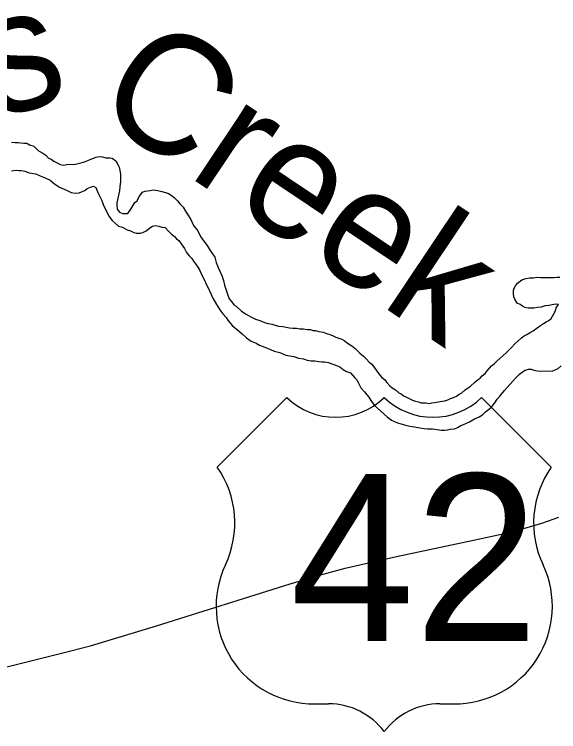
# Model space of a CAD drawing. Extents: x 1410790 to 1770854, y 448063 to 770588.
# Drawn here: x 1614244 to 1616513, y 646146 to 649133 of the extents above; entities that cross this region are included whole.
import ezdxf

# ---------------------------------------------------------------- set-up
doc = ezdxf.new("R2010")
doc.units = 0
for name, color, linetype in [('GM_X_Minor_River', 7, 'Continuous'), ('GM_X_Minor_River_Text', 7, 'Continuous'), ('GM_X_US_Location', 7, 'Continuous'), ('GM_X_US_Route', 7, 'Continuous'), ('GM_X_US_Shield', 7, 'Continuous')]:
    doc.layers.add(name, color=color, linetype=linetype)

msp = doc.modelspace()

# ---------------------------------------------------------------- linework, layer by layer
at = {"layer": 'GM_X_Minor_River'}
for points in [[(1614231.5, 648601.1), (1614247.5, 648598.8), (1614259.5, 648598.7), (1614271.5, 648598.5), (1614283.5, 648596.3), (1614295.6, 648596.1), (1614307.5, 648589.9), (1614325.5, 648583.7), (1614345.3, 648565.3), (1614363.2, 648555), (1614375.1, 648546.8), (1614387, 648534.6), (1614397, 648530.5), (1614408.9, 648522.3), (1614422.8, 648514), (1614434.8, 648507.8)], [(1614434.8, 648507.8), (1614450.8, 648505.6), (1614460.8, 648507.5), (1614498.9, 648508.9), (1614515, 648512.7), (1614527.1, 648516.6), (1614541.2, 648520.4), (1614553.3, 648526.2), (1614567.4, 648532), (1614585.5, 648537.8), (1614597.6, 648541.6), (1614611.6, 648539.4), (1614625.5, 648535.2), (1614641.6, 648535), (1614651.6, 648534.8), (1614667.5, 648522.6), (1614675.3, 648508.4), (1614681.2, 648496.3), (1614683, 648482.2), (1614686.8, 648468.1), (1614686.6, 648450.1), (1614686.4, 648436), (1614684.2, 648416), (1614682, 648398), (1614677.7, 648380), (1614673.5, 648360), (1614671.3, 648348), (1614671.2, 648337.9), (1614673, 648321.9), (1614682.9, 648309.7), (1614696.8, 648303.5), (1614716.9, 648303.2), (1614729.1, 648321.1), (1614737.3, 648335), (1614745.5, 648348.9), (1614755.6, 648356.8), (1614763.9, 648374.7), (1614778.1, 648392.6), (1614788.2, 648396.4), (1614810.3, 648400.1), (1614822.3, 648402), (1614842.4, 648399.7), (1614858.3, 648395.4), (1614874.3, 648391.2), (1614886.3, 648387), (1614902.2, 648376.8), (1614912.1, 648368.6), (1614924, 648356.4), (1614933.9, 648344.2), (1614947.7, 648329.9), (1614957.5, 648313.8), (1614967.4, 648297.6), (1614979.2, 648279.3), (1614990.9, 648253.1), (1615008.6, 648230.8), (1615020.4, 648208.5), (1615034.2, 648188.3), (1615048, 648170), (1615059.7, 648149.8), (1615069.6, 648135.6), (1615079.4, 648121.4), (1615085.2, 648099.3), (1615092.9, 648079.1), (1615100.7, 648062.9), (1615108.5, 648044.8), (1615116.3, 648024.6), (1615120.1, 648004.5), (1615133.6, 647964.2), (1615139.4, 647948), (1615149.3, 647937.8), (1615159.1, 647923.7), (1615169.1, 647917.5), (1615190.9, 647897.1), (1615210.8, 647884.8), (1615232.7, 647872.4), (1615248.6, 647864.2), (1615262.6, 647860), (1615274.5, 647855.8), (1615286.5, 647849.6), (1615302.5, 647845.4), (1615316.5, 647843.2), (1615330.5, 647838.9), (1615344.4, 647834.7), (1615362.5, 647832.4), (1615376.5, 647830.3), (1615390.5, 647828), (1615404.5, 647825.8), (1615420.5, 647825.6), (1615434.5, 647823.4), (1615448.5, 647823.2), (1615464.5, 647821), (1615478.6, 647820.8), (1615488.5, 647816.6), (1615498.6, 647816.5), (1615512.5, 647812.2), (1615530.6, 647810), (1615544.5, 647803.8), (1615558.5, 647799.5), (1615570.5, 647795.4), (1615584.4, 647789.1), (1615596.4, 647785)], [(1614232, 648480.7), (1614252.1, 648484.4), (1614262.1, 648482.3), (1614272.1, 648482.1), (1614288.1, 648479.9), (1614306.1, 648473.6), (1614334.1, 648469.2), (1614352, 648460.9), (1614371.9, 648452.6), (1614393.9, 648442.2), (1614411.7, 648427.9), (1614431.6, 648413.6), (1614451.5, 648405.3), (1614463.5, 648399.1), (1614481.4, 648390.8), (1614499.4, 648388.5), (1614513.5, 648390.4), (1614523.6, 648394.2), (1614537.7, 648400), (1614547.8, 648407.9), (1614561.9, 648413.7), (1614574, 648417.6), (1614583.9, 648411.4), (1614591.7, 648391.2), (1614599.5, 648377.1), (1614607.3, 648360.9), (1614611.2, 648348.8), (1614615, 648336.7), (1614622.9, 648324.6), (1614638.5, 648292.3), (1614652.3, 648274), (1614664.2, 648263.8), (1614678.1, 648251.6), (1614694.1, 648247.3), (1614704.1, 648241.2), (1614714, 648235), (1614728, 648230.8), (1614741.9, 648224.6), (1614751.9, 648222.4)], [(1614751.9, 648222.4), (1614770, 648222.2), (1614780, 648224), (1614794.1, 648231.8), (1614808.3, 648243.7), (1614820.4, 648251.5), (1614830.5, 648253.4), (1614846.5, 648251.2), (1614858.5, 648247), (1614872.5, 648244.8), (1614886.3, 648230.5), (1614898.2, 648218.3), (1614912.1, 648208.1), (1614920, 648197.9), (1614930, 648191.8), (1614939.8, 648177.6), (1614953.6, 648157.3), (1614961.4, 648141.2), (1614973.2, 648126.9), (1614983.1, 648116.8), (1614991, 648104.6), (1614998.9, 648094.5), (1615008.7, 648080.3), (1615016.6, 648066.2), (1615022.4, 648054), (1615057.6, 647981.3), (1615071.3, 647951), (1615087, 647924.7), (1615100.7, 647902.4), (1615112.6, 647886.2), (1615126.4, 647870), (1615134.3, 647859.8), (1615152, 647837.5), (1615175.8, 647817.1), (1615193.7, 647802.8), (1615211.5, 647786.5), (1615231.4, 647772.2), (1615251.3, 647763.8), (1615265.3, 647755.6), (1615281.2, 647749.4), (1615297.2, 647743.1), (1615311.1, 647736.9), (1615327.1, 647730.6), (1615351.1, 647724.3), (1615375, 647713.9), (1615409, 647707.4), (1615429, 647701.1), (1615449, 647698.8), (1615464.9, 647692.5), (1615481, 647690.3), (1615497, 647690.1), (1615513, 647687.8), (1615525, 647685.7), (1615537, 647685.5), (1615553, 647683.3), (1615563, 647679.1), (1615575, 647674.9), (1615586.9, 647670.7), (1615600.9, 647664.5), (1615614.8, 647654.3), (1615628.7, 647646.1), (1615644.7, 647639.8), (1615662.5, 647619.5), (1615672.4, 647609.3), (1615678.2, 647597.2), (1615688, 647577), (1615703.8, 647560.7), (1615713.7, 647548.5), (1615721.6, 647538.4), (1615729.4, 647524.2), (1615743.2, 647506), (1615784.9, 647467.3), (1615798.7, 647455), (1615816.6, 647442.7), (1615840.6, 647432.4), (1615870.5, 647423.9), (1615892.5, 647417.6), (1615912.5, 647415.3), (1615934.5, 647410.9), (1615952.5, 647408.7), (1615966.5, 647406.5), (1615986.6, 647406.2), (1616006.6, 647403.9), (1616022.6, 647401.7), (1616038.6, 647401.4), (1616050.7, 647403.3), (1616060.7, 647405.1), (1616078.8, 647406.9), (1616090.9, 647412.7), (1616105, 647420.5), (1616123.1, 647428.3), (1616141.3, 647436.1), (1616161.5, 647447.8), (1616181.6, 647457.5), (1616195.8, 647465.4), (1616208, 647477.2), (1616220.1, 647487.1), (1616232.3, 647496.9), (1616246.5, 647514.8), (1616256.7, 647530.7), (1616266.9, 647542.6)], [(1615596.4, 647785), (1615608.4, 647780.8), (1615618.3, 647774.6), (1615636.2, 647760.3), (1615650.1, 647752.1), (1615664, 647741.9), (1615673.9, 647731.7), (1615683.8, 647721.5), (1615699.7, 647709.2), (1615711.6, 647697), (1615723.4, 647684.8), (1615733.4, 647676.7), (1615762.9, 647636.1), (1615774.8, 647621.9), (1615786.7, 647611.7), (1615796.5, 647599.5), (1615808.4, 647585.3), (1615818.3, 647577.1), (1615832.2, 647568.9), (1615846.1, 647556.7), (1615856.1, 647552.5), (1615866, 647544.3), (1615876, 647540.2), (1615891.9, 647531.9), (1615903.9, 647525.7), (1615915.8, 647521.6), (1615927.8, 647519.4), (1615939.8, 647515.2), (1615957.9, 647514.9), (1615973.9, 647512.7), (1615983.9, 647514.6), (1615996, 647516.4), (1616018.1, 647520.1), (1616028.1, 647522), (1616038.1, 647523.8), (1616050.2, 647527.7), (1616062.3, 647533.5), (1616074.4, 647537.3), (1616086.5, 647543.2), (1616098.6, 647551), (1616108.7, 647556.9), (1616122.9, 647568.7), (1616133, 647576.6), (1616145.2, 647584.5), (1616161.4, 647600.3), (1616173.5, 647610.2), (1616185.7, 647618), (1616193.8, 647627.9), (1616205.9, 647637.8), (1616214.1, 647647.7), (1616232.4, 647669.5), (1616244.5, 647677.3), (1616254.7, 647689.2), (1616293.2, 647722.8), (1616305.4, 647734.6), (1616317.6, 647746.5), (1616329.8, 647760.4), (1616341.9, 647772.2), (1616358.1, 647786), (1616368.3, 647793.9), (1616380.4, 647799.8), (1616394.5, 647807.6), (1616406.6, 647815.4), (1616428.9, 647831.2), (1616449.1, 647844.9), (1616461.2, 647852.8), (1616471.3, 647858.7), (1616481.4, 647866.5), (1616487.6, 647876.5), (1616493.7, 647888.4), (1616499.9, 647898.4), (1616502, 647910.4), (1616512.2, 647924.3), (1616502.2, 647926.4), (1616492.2, 647924.6), (1616472.1, 647920.8), (1616456, 647919.1), (1616439.9, 647913.3), (1616423.9, 647911.5), (1616409.8, 647909.7), (1616397.8, 647909.9), (1616385.8, 647910), (1616371.8, 647912.2), (1616361.8, 647918.4), (1616351.9, 647924.6), (1616339.9, 647930.8), (1616330.1, 647946.9), (1616326.2, 647957), (1616324.4, 647969.1), (1616324.5, 647983.1), (1616326.7, 647993.1), (1616332.8, 648003.1), (1616340.9, 648013), (1616359.1, 648026.8), (1616375.3, 648032.6), (1616391.3, 648036.3), (1616407.4, 648036.1), (1616421.4, 648037.9), (1616437.5, 648037.7), (1616453.5, 648037.5), (1616465.5, 648037.3)], [(1616465.5, 648037.3), (1616475.5, 648037.1), (1616493.6, 648036.9), (1616505.6, 648038.7), (1616517.7, 648038.5)], [(1616266.9, 647542.6), (1616287.2, 647566.4), (1616297.4, 647578.3), (1616321.8, 647606), (1616334, 647619.9), (1616348.2, 647633.7), (1616358.3, 647641.6), (1616372.5, 647651.4), (1616386.6, 647655.2), (1616398.6, 647655.1), (1616408.6, 647650.9), (1616422.6, 647648.7), (1616438.6, 647646.5), (1616488.7, 647647.7), (1616500.8, 647653.6), (1616510.9, 647657.5), (1616523.1, 647669.3)]]:
    msp.add_lwpolyline(points, dxfattribs=at)
at = {"layer": 'GM_X_US_Route'}
msp.add_lwpolyline([(1614155.2, 646401.7), (1614479.9, 646482.3), (1614565.6, 646504.9), (1614835.8, 646586.1), (1615393, 646760.8), (1615515.6, 646797.2), (1615623.1, 646825.9), (1615837.3, 646874.9), (1616158.1, 646943.2), (1616280, 646969.7), (1616382, 646995.6), (1616441.9, 647013.6), (1616513, 647039.4)], dxfattribs=at)
at = {"layer": 'GM_X_US_Shield'}
for p, q in [((1615379.6, 647537.8), (1615089.6, 647247.8)), ((1616481.8, 647247.8), (1616191.7, 647537.8)), ((1615495.7, 646261.6), (1615553.7, 646261.6)), ((1616017.7, 646261.6), (1616075.7, 646261.6))]:
    msp.add_line(p, q, dxfattribs=at)
for centre, radius, start, end in [((1615582.7, 647744.9), 290, 225.573, 314.427), ((1615988.7, 647744.9), 290, 225.573, 314.427), ((1614757, 647014.9), 406.1, 334.5471, 35.0009), ((1616814.4, 647014.9), 406.1, 144.9991, 205.4529), ((1615491.1, 646667.7), 406.1, 154.8319, 270.6383), ((1616080.3, 646667.7), 406.1, 269.3617, 25.1681), ((1615553.7, 645971.6), 290, 36.8699, 90), ((1616017.7, 645971.6), 290, 90, 143.1301)]:
    msp.add_arc(centre, radius, start, end, dxfattribs=at)

# ---------------------------------------------------------------- texts
at = {"layer": 'GM_X_Minor_River_Text'}
for s, height, rotation, p in [('Massies', 499.98, 15.2703, (1612118.7, 648139.7)), ('Creek', 499.94, 326.183, (1614558.7, 648733.1))]:
    msp.add_text(s, height=height, rotation=rotation, dxfattribs=at).set_placement(p)
at = {"layer": 'GM_X_US_Location'}
for s in ['/', '0']:
    msp.add_text(s, height=1, dxfattribs=at).set_placement((1615785.4, 646865.2))
msp.add_text('42', height=1, rotation=0, dxfattribs=at).set_placement((1615578.9, 646658.2))
at = {"layer": 'GM_X_US_Shield'}
msp.add_text('42', height=696.1, dxfattribs=at).set_placement((1615393.9, 646522.7))

doc.saveas('drawing.dxf')
